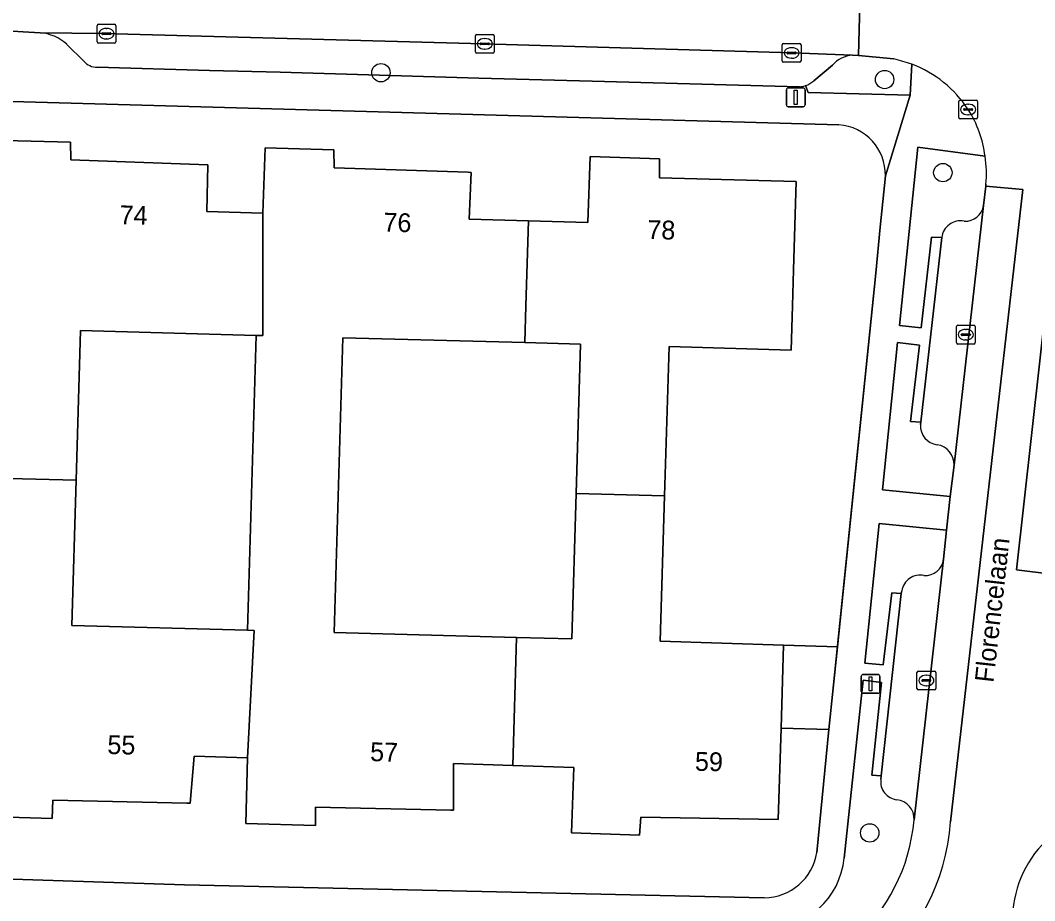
# Model space of a CAD drawing. Extents: x 162082 to 163401, y 388089 to 388636.
# Drawn here: x 162675.5 to 162729.5, y 388468.3 to 388515.2 of the extents above; entities that cross this region are included whole.
import ezdxf

# ---------------------------------------------------------------- set-up
doc = ezdxf.new("R2010")
doc.units = 0
for name, color, linetype in [('IMGEO_Boom', 7, 'Continuous'), ('IMGEO_Erf', 7, 'Continuous'), ('IMGEO_Groenvoorziening', 7, 'Continuous'), ('IMGEO_Kolk', 7, 'Continuous'), ('IMGEO_Lichtmast', 7, 'Continuous'), ('IMGEO_Muur', 7, 'Continuous'), ('IMGEO_Openbare_ruimte_label', 7, 'Continuous'), ('IMGEO_Pand', 7, 'Continuous'), ('IMGEO_Pand_nummerreeks', 7, 'Continuous'), ('IMGEO_Parkeervlak_open', 7, 'Continuous'), ('IMGEO_Rijbaan_lokaal_gesloten', 7, 'Continuous'), ('IMGEO_Rijbaan_lokaal_open', 7, 'Continuous'), ('IMGEO_Voetpad_open', 7, 'Continuous')]:
    doc.layers.add(name, color=color, linetype=linetype)

msp = doc.modelspace()

# ---------------------------------------------------------------- linework, layer by layer
at = {"layer": 'IMGEO_Boom'}
for centre in [(162694.656, 388512.408), (162721.466, 388512.043), (162724.565, 388507.085), (162720.675, 388471.937)]:
    msp.add_circle(centre, 0.489, dxfattribs=at)
at = {"layer": 'IMGEO_Erf'}
for points in [[(162719.033, 388509.629), (162665.584, 388511.139)], [(162674.646, 388508.794), (162678.142, 388508.701), (162678.149, 388507.764), (162685.449, 388507.493), (162685.384, 388505.013), (162688.376, 388504.925), (162688.498, 388508.4), (162692.16, 388508.303), (162692.163, 388507.343), (162699.297, 388507.106), (162699.452, 388507.101), (162699.352, 388504.607), (162702.511, 388504.517), (162705.662, 388504.428), (162705.793, 388507.94), (162709.493, 388507.816), (162709.484, 388506.815), (162716.762, 388506.62), (162716.619, 388501.92), (162716.561, 388500), (162716.489, 388497.633), (162709.993, 388497.831), (162709.752, 388489.889), (162709.516, 388482.137), (162716.086, 388481.937), (162718.953, 388481.85), (162720.826, 388500)], [(162720.826, 388500), (162721.005, 388501.733), (162721.231, 388504.19), (162721.505, 388506.911)], [(162717.859, 388470.902), (162718.498, 388477.44), (162715.952, 388477.517), (162715.804, 388472.643), (162708.484, 388472.778), (162708.421, 388471.816), (162704.797, 388471.945), (162704.917, 388475.425)], [(162704.917, 388475.425), (162701.679, 388475.533), (162698.522, 388475.638), (162698.521, 388473.143), (162698.385, 388473.146), (162691.172, 388473.301), (162691.167, 388472.332), (162687.472, 388472.435), (162687.56, 388475.928), (162684.71, 388476.016), (162684.508, 388473.512), (162684.322, 388473.516), (162677.204, 388473.687), (162677.168, 388472.711), (162673.628, 388472.817)], [(162618.648, 388471.136), (162668.046, 388469.711), (162684.212, 388469.173), (162715.058, 388468.484)]]:
    msp.add_lwpolyline(points, dxfattribs=at)
for points in [[(162678.204, 388482.981), (162687.555, 388482.729), (162688.025, 388498.424), (162678.668, 388498.677), (162678.432, 388490.706)], [(162701.868, 388482.343), (162704.823, 388482.263), (162705.049, 388490.008), (162705.28, 388497.958), (162702.315, 388498.038), (162692.624, 388498.3), (162692.167, 388482.605)]]:
    msp.add_lwpolyline(points, close=True, dxfattribs=at)
for centre, radius, start, end in [((162718.848, 388506.977), 2.658, 358.5699, 86.0026), ((162715.037, 388471.34), 2.856, 270.4261, 351.1795)]:
    msp.add_arc(centre, radius, start, end, dxfattribs=at)
at = {"layer": 'IMGEO_Groenvoorziening'}
for points in [[(162721.961, 388513.136), (162720.079, 388513.33), (162719.763, 388513.342)], [(162717.254, 388511.718), (162717.399, 388511.356), (162722.826, 388511.207), (162722.914, 388512.857)], [(162718.687, 388512.806), (162717.694, 388511.979)], [(162726.812, 388507.956), (162723.233, 388508.447), (162722.262, 388498.946), (162723.407, 388498.816), (162723.956, 388503.653), (162724.504, 388503.629)], [(162726.731, 388505.337), (162726.846, 388506.359)], [(162726.846, 388506.359), (162726.859, 388506.471)], [(162723.394, 388493.794), (162722.844, 388493.839), (162723.315, 388497.908), (162722.156, 388498.046), (162721.36, 388490.207), (162724.955, 388489.853), (162725.161, 388491.517)], [(162723.37, 388493.671), (162723.394, 388493.794)], [(162724.755, 388488.061), (162721.177, 388488.408), (162720.409, 388480.977), (162721.391, 388480.881), (162721.845, 388484.72), (162722.351, 388484.679), (162722.384, 388484.824)], [(162724.604, 388486.508), (162724.755, 388488.061)], [(162721.262, 388474.793), (162721.275, 388474.976), (162720.783, 388475.005), (162721.3, 388479.952), (162720.329, 388480.074), (162719.306, 388470.592)]]:
    msp.add_lwpolyline(points, dxfattribs=at)
for centre, radius, start, end in [((162719.886, 388511.747), 1.6, 94.4179, 138.5417), ((162719.98, 388504.601), 8.762, 70.4338, 76.9304), ((162716.885, 388512.842), 1.183, 288.187, 313.1643), ((162721.365, 388507.04), 5.523, 354.0832, 9.5424), ((162725.764, 388505.481), 0.978, 266.2082, 351.5434), ((162725.507, 388503.514), 1.01, 79.046, 173.4409), ((162724.378, 388493.608), 1.01, 176.4126, 263.8189), ((162724.089, 388491.547), 1.072, 358.4011, 80.344), ((162723.609, 388486.635), 1.003, 267.2512, 352.7371), ((162723.354, 388484.674), 0.982, 77.8228, 171.1819), ((162722.226, 388474.669), 0.971, 172.6897, 263.5829), ((162722.01, 388472.686), 1.023, 357.069, 84.0012), ((162713.444, 388473.436), 9.621, 267.641, 355.2166), ((162715.253, 388470.947), 4.068, 268.7115, 354.9935)]:
    msp.add_arc(centre, radius, start, end, dxfattribs=at)
at = {"layer": 'IMGEO_Kolk'}
for p, q in [((162679.55, 388514.058), (162679.55, 388514.91)), ((162679.625, 388514.984), (162680.477, 388514.984)), ((162680.038, 388514.764), (162680.063, 388514.764)), ((162680.551, 388514.91), (162680.551, 388514.058)), ((162679.809, 388514.478), (162679.809, 388514.49)), ((162680.247, 388514.441), (162679.849, 388514.441)), ((162679.852, 388514.527), (162680.25, 388514.527)), ((162680.061, 388514.204), (162680.036, 388514.204)), ((162680.293, 388514.49), (162680.293, 388514.478)), ((162699.685, 388513.517), (162699.685, 388514.369)), ((162699.76, 388514.443), (162700.612, 388514.443)), ((162700.173, 388514.223), (162700.198, 388514.223)), ((162700.686, 388514.369), (162700.686, 388513.517)), ((162680.477, 388513.984), (162679.625, 388513.984)), ((162699.944, 388513.937), (162699.944, 388513.949)), ((162700.382, 388513.9), (162699.984, 388513.9)), ((162699.987, 388513.986), (162700.385, 388513.986)), ((162700.196, 388513.663), (162700.171, 388513.663)), ((162700.428, 388513.949), (162700.428, 388513.937)), ((162716.016, 388513.033), (162716.016, 388513.885)), ((162716.091, 388513.959), (162716.943, 388513.959)), ((162716.504, 388513.739), (162716.529, 388513.739)), ((162717.017, 388513.885), (162717.017, 388513.033)), ((162700.612, 388513.443), (162699.76, 388513.443)), ((162716.275, 388513.453), (162716.275, 388513.465)), ((162716.713, 388513.416), (162716.315, 388513.416)), ((162716.318, 388513.502), (162716.716, 388513.502)), ((162716.527, 388513.179), (162716.502, 388513.179)), ((162716.759, 388513.465), (162716.759, 388513.453)), ((162716.943, 388512.959), (162716.091, 388512.959)), ((162725.411, 388510.021), (162725.411, 388510.873)), ((162725.486, 388510.947), (162726.338, 388510.947)), ((162726.412, 388510.873), (162726.412, 388510.021)), ((162725.67, 388510.441), (162725.67, 388510.453)), ((162726.108, 388510.404), (162725.71, 388510.404)), ((162725.713, 388510.49), (162726.111, 388510.49)), ((162725.899, 388510.727), (162725.924, 388510.727)), ((162726.154, 388510.453), (162726.154, 388510.441)), ((162726.338, 388509.947), (162725.486, 388509.947)), ((162725.922, 388510.167), (162725.897, 388510.167)), ((162725.363, 388498.961), (162726.215, 388498.961)), ((162725.288, 388498.035), (162725.288, 388498.887)), ((162725.547, 388498.455), (162725.547, 388498.467)), ((162725.985, 388498.418), (162725.587, 388498.418)), ((162725.59, 388498.504), (162725.988, 388498.504)), ((162725.776, 388498.741), (162725.801, 388498.741)), ((162726.031, 388498.467), (162726.031, 388498.455)), ((162726.289, 388498.887), (162726.289, 388498.035)), ((162726.215, 388497.961), (162725.363, 388497.961)), ((162725.799, 388498.181), (162725.774, 388498.181)), ((162723.188, 388479.626), (162723.188, 388480.478)), ((162723.263, 388480.552), (162724.115, 388480.552)), ((162723.447, 388480.046), (162723.447, 388480.058)), ((162723.49, 388480.095), (162723.888, 388480.095)), ((162723.676, 388480.332), (162723.701, 388480.332)), ((162723.931, 388480.058), (162723.931, 388480.046)), ((162724.189, 388480.478), (162724.189, 388479.626)), ((162724.115, 388479.552), (162723.263, 388479.552)), ((162723.885, 388480.009), (162723.487, 388480.009)), ((162723.699, 388479.772), (162723.674, 388479.772))]:
    msp.add_line(p, q, dxfattribs=at)
for points in [[(162679.55, 388514.058), (162679.55, 388514.91)], [(162679.625, 388514.984), (162680.477, 388514.984)], [(162680.551, 388514.91), (162680.551, 388514.058)], [(162699.685, 388513.517), (162699.685, 388514.369)], [(162699.76, 388514.443), (162700.612, 388514.443)], [(162700.686, 388514.369), (162700.686, 388513.517)], [(162680.477, 388513.984), (162679.625, 388513.984)], [(162716.016, 388513.033), (162716.016, 388513.885)], [(162716.091, 388513.959), (162716.943, 388513.959)], [(162717.017, 388513.885), (162717.017, 388513.033)], [(162700.612, 388513.443), (162699.76, 388513.443)], [(162716.943, 388512.959), (162716.091, 388512.959)], [(162725.411, 388510.021), (162725.411, 388510.873)], [(162725.486, 388510.947), (162726.338, 388510.947)], [(162726.412, 388510.873), (162726.412, 388510.021)], [(162726.338, 388509.947), (162725.486, 388509.947)], [(162725.363, 388498.961), (162726.215, 388498.961)], [(162725.288, 388498.035), (162725.288, 388498.887)], [(162726.289, 388498.887), (162726.289, 388498.035)], [(162726.215, 388497.961), (162725.363, 388497.961)], [(162723.188, 388479.626), (162723.188, 388480.478)], [(162723.263, 388480.552), (162724.115, 388480.552)], [(162724.189, 388480.478), (162724.189, 388479.626)], [(162724.115, 388479.552), (162723.263, 388479.552)]]:
    msp.add_lwpolyline(points, dxfattribs=at)
for centre, radius, start, end in [((162679.627, 388514.908), 0.0765, 91.552, 178.448), ((162679.627, 388514.908), 0.0765, 91.552, 178.448), ((162680.475, 388514.908), 0.0765, 1.552, 88.448), ((162680.475, 388514.908), 0.0765, 1.552, 88.448), ((162679.627, 388514.06), 0.0765, 181.552, 268.448), ((162679.627, 388514.06), 0.0765, 181.552, 268.448), ((162679.849, 388514.487), 0.0403, 85.8775, 175.7526), ((162679.846, 388514.477), 0.0366, 178.938, 274.7102), ((162680.25, 388514.484), 0.043, 264.8664, 352.4533), ((162680.254, 388514.489), 0.0386, 1.7309, 96.639), ((162680.475, 388514.06), 0.0765, 271.552, 358.448), ((162680.475, 388514.06), 0.0765, 271.552, 358.448), ((162699.762, 388514.367), 0.0765, 91.552, 178.448), ((162699.762, 388514.367), 0.0765, 91.552, 178.448), ((162700.61, 388514.367), 0.0765, 1.552, 88.448), ((162700.61, 388514.367), 0.0765, 1.552, 88.448), ((162699.762, 388513.519), 0.0765, 181.552, 268.448), ((162699.762, 388513.519), 0.0765, 181.552, 268.448), ((162699.984, 388513.946), 0.0403, 85.8775, 175.7526), ((162699.981, 388513.936), 0.0366, 178.938, 274.7102), ((162700.385, 388513.943), 0.043, 264.8664, 352.4533), ((162700.389, 388513.948), 0.0386, 1.7309, 96.639), ((162700.61, 388513.519), 0.0765, 271.552, 358.448), ((162700.61, 388513.519), 0.0765, 271.552, 358.448), ((162716.093, 388513.883), 0.0765, 91.552, 178.448), ((162716.093, 388513.883), 0.0765, 91.552, 178.448), ((162716.941, 388513.883), 0.0765, 1.552, 88.448), ((162716.941, 388513.883), 0.0765, 1.552, 88.448), ((162716.093, 388513.035), 0.0765, 181.552, 268.448), ((162716.093, 388513.035), 0.0765, 181.552, 268.448), ((162716.315, 388513.462), 0.0403, 85.8775, 175.7526), ((162716.312, 388513.452), 0.0366, 178.938, 274.7102), ((162716.716, 388513.459), 0.043, 264.8664, 352.4533), ((162716.72, 388513.464), 0.0386, 1.7309, 96.639), ((162716.941, 388513.035), 0.0765, 271.552, 358.448), ((162716.941, 388513.035), 0.0765, 271.552, 358.448), ((162725.488, 388510.871), 0.0765, 91.552, 178.448), ((162725.488, 388510.871), 0.0765, 91.552, 178.448), ((162726.336, 388510.871), 0.0765, 1.552, 88.448), ((162726.336, 388510.871), 0.0765, 1.552, 88.448), ((162725.71, 388510.45), 0.0403, 85.8775, 175.7526), ((162725.707, 388510.44), 0.0366, 178.938, 274.7102), ((162726.111, 388510.447), 0.043, 264.8664, 352.4533), ((162726.115, 388510.452), 0.0386, 1.7309, 96.639), ((162725.488, 388510.023), 0.0765, 181.552, 268.448), ((162725.488, 388510.023), 0.0765, 181.552, 268.448), ((162726.336, 388510.023), 0.0765, 271.552, 358.448), ((162726.336, 388510.023), 0.0765, 271.552, 358.448), ((162725.365, 388498.885), 0.0765, 91.552, 178.448), ((162725.365, 388498.885), 0.0765, 91.552, 178.448), ((162726.213, 388498.885), 0.0765, 1.552, 88.448), ((162726.213, 388498.885), 0.0765, 1.552, 88.448), ((162725.587, 388498.464), 0.0403, 85.8775, 175.7526), ((162725.584, 388498.454), 0.0366, 178.938, 274.7102), ((162725.988, 388498.461), 0.043, 264.8664, 352.4533), ((162725.992, 388498.466), 0.0386, 1.7309, 96.639), ((162725.365, 388498.037), 0.0765, 181.552, 268.448), ((162725.365, 388498.037), 0.0765, 181.552, 268.448), ((162726.213, 388498.037), 0.0765, 271.552, 358.448), ((162726.213, 388498.037), 0.0765, 271.552, 358.448), ((162723.265, 388480.476), 0.0765, 91.552, 178.448), ((162723.265, 388480.476), 0.0765, 91.552, 178.448), ((162723.487, 388480.055), 0.0403, 85.8775, 175.7526), ((162723.484, 388480.045), 0.0366, 178.938, 274.7102), ((162723.888, 388480.052), 0.043, 264.8664, 352.4533), ((162723.892, 388480.057), 0.0386, 1.7309, 96.639), ((162724.113, 388480.476), 0.0765, 1.552, 88.448), ((162724.113, 388480.476), 0.0765, 1.552, 88.448), ((162723.265, 388479.628), 0.0765, 181.552, 268.448), ((162723.265, 388479.628), 0.0765, 181.552, 268.448), ((162724.113, 388479.628), 0.0765, 271.552, 358.448), ((162724.113, 388479.628), 0.0765, 271.552, 358.448)]:
    msp.add_arc(centre, radius, start, end, dxfattribs=at)
for centre, major_axis, ratio, start_param, end_param in [((162680.037, 388514.484), (-0.387, 0.002), 0.722429, 4.712389, 7.853982), ((162680.062, 388514.484), (-0.39, 0.002), 0.717154, 1.570796, 4.712389), ((162700.172, 388513.943), (-0.387, 0.002), 0.722429, 4.712389, 7.853982), ((162700.197, 388513.943), (-0.39, 0.002), 0.717154, 1.570796, 4.712389), ((162716.503, 388513.459), (-0.387, 0.002), 0.722429, 4.712389, 7.853982), ((162716.528, 388513.459), (-0.39, 0.002), 0.717154, 1.570796, 4.712389), ((162725.898, 388510.447), (-0.387, 0.002), 0.722429, 4.712389, 7.853982), ((162725.923, 388510.447), (-0.39, 0.002), 0.717154, 1.570796, 4.712389), ((162725.775, 388498.461), (-0.387, 0.002), 0.722429, 4.712389, 7.853982), ((162725.8, 388498.461), (-0.39, 0.002), 0.717154, 1.570796, 4.712389), ((162723.675, 388480.052), (-0.387, 0.002), 0.722429, 4.712389, 7.853982), ((162723.7, 388480.052), (-0.39, 0.002), 0.717154, 1.570796, 4.712389)]:
    msp.add_ellipse(centre, major_axis=major_axis, ratio=ratio, start_param=start_param, end_param=end_param, dxfattribs=at)
at = {"layer": 'IMGEO_Lichtmast'}
for p, q in [((162716.24, 388510.695), (162716.24, 388511.495)), ((162716.24, 388511.495), (162716.24, 388510.695)), ((162716.34, 388511.595), (162717.13, 388511.595)), ((162717.13, 388511.595), (162716.34, 388511.595)), ((162717.23, 388511.495), (162717.23, 388510.695)), ((162717.23, 388510.695), (162717.23, 388511.495)), ((162717.13, 388510.595), (162716.34, 388510.595)), ((162716.34, 388510.595), (162717.13, 388510.595)), ((162720.22, 388479.469), (162720.22, 388480.269)), ((162720.22, 388480.269), (162720.22, 388479.469)), ((162720.32, 388480.369), (162721.11, 388480.369)), ((162721.11, 388480.369), (162720.32, 388480.369)), ((162721.21, 388480.269), (162721.21, 388479.469)), ((162721.21, 388479.469), (162721.21, 388480.269)), ((162721.11, 388479.369), (162720.32, 388479.369)), ((162720.32, 388479.369), (162721.11, 388479.369))]:
    msp.add_line(p, q, dxfattribs=at)
for points in [[(162716.66, 388511.47), (162716.81, 388511.47), (162716.81, 388510.72), (162716.66, 388510.72), (162716.66, 388511.47)], [(162720.64, 388480.244), (162720.79, 388480.244), (162720.79, 388479.494), (162720.64, 388479.494), (162720.64, 388480.244)]]:
    msp.add_lwpolyline(points, dxfattribs=at)
for centre, start, end in [((162716.34, 388511.495), 90, 180), ((162716.34, 388511.495), 90, 180), ((162717.13, 388511.495), 0, 90), ((162717.13, 388511.495), 360, 90), ((162716.34, 388510.695), 180, 270), ((162716.34, 388510.695), 180, 270), ((162717.13, 388510.695), 270, 0), ((162717.13, 388510.695), 270, 0), ((162720.32, 388480.269), 90, 180), ((162720.32, 388480.269), 90, 180), ((162721.11, 388480.269), 0, 90), ((162721.11, 388480.269), 360, 90), ((162720.32, 388479.469), 180, 270), ((162720.32, 388479.469), 180, 270), ((162721.11, 388479.469), 270, 0), ((162721.11, 388479.469), 270, 0)]:
    msp.add_arc(centre, 0.1, start, end, dxfattribs=at)
at = {"layer": 'IMGEO_Muur'}
msp.add_lwpolyline([(162718.494, 388477.4), (162721.005, 388501.733)], dxfattribs=at)
at = {"layer": 'IMGEO_Pand'}
for points in [[(162674.646, 388508.794), (162674.396, 388500), (162674.135, 388490.821), (162678.432, 388490.706), (162678.668, 388498.677), (162688.025, 388498.424), (162688.365, 388498.415), (162688.367, 388500), (162688.376, 388504.925), (162685.384, 388505.013), (162685.449, 388507.493), (162678.149, 388507.764), (162678.142, 388508.701)], [(162701.679, 388475.533), (162701.868, 388482.343), (162692.167, 388482.605), (162692.624, 388498.3), (162702.315, 388498.038), (162702.374, 388500), (162702.511, 388504.517), (162699.352, 388504.607), (162699.452, 388507.101), (162699.297, 388507.106), (162692.163, 388507.343), (162692.16, 388508.303), (162688.498, 388508.4), (162688.376, 388504.925), (162688.367, 388500), (162688.365, 388498.415), (162688.025, 388498.424), (162687.555, 388482.729), (162687.91, 388482.719), (162687.56, 388475.928), (162687.472, 388472.435), (162691.167, 388472.332), (162691.172, 388473.301), (162698.385, 388473.146), (162698.521, 388473.143), (162698.522, 388475.638)], [(162705.049, 388490.008), (162709.752, 388489.889), (162709.993, 388497.831), (162716.489, 388497.633), (162716.561, 388500), (162716.619, 388501.92), (162716.762, 388506.62), (162709.484, 388506.815), (162709.493, 388507.816), (162705.793, 388507.94), (162705.662, 388504.428), (162702.511, 388504.517), (162702.374, 388500), (162702.315, 388498.038), (162705.28, 388497.958)], [(162687.56, 388475.928), (162687.91, 388482.719), (162687.555, 388482.729), (162678.204, 388482.981), (162678.432, 388490.706), (162674.135, 388490.821), (162673.628, 388472.817), (162677.168, 388472.711), (162677.204, 388473.687), (162684.322, 388473.516), (162684.508, 388473.512), (162684.71, 388476.016)], [(162716.086, 388481.937), (162709.516, 388482.137), (162709.752, 388489.889), (162705.049, 388490.008), (162704.823, 388482.263), (162701.868, 388482.343), (162701.679, 388475.533), (162704.917, 388475.425), (162704.797, 388471.945), (162708.421, 388471.816), (162708.484, 388472.778), (162715.804, 388472.643), (162715.952, 388477.517)], [(162718.953, 388481.85), (162716.086, 388481.937), (162715.952, 388477.517), (162718.498, 388477.44)]]:
    msp.add_lwpolyline(points, close=True, dxfattribs=at)
at = {"layer": 'IMGEO_Parkeervlak_open'}
for points in [[(162719.763, 388513.342), (162716.541, 388513.459), (162700.092, 388513.947), (162679.901, 388514.489), (162676.519, 388514.529)], [(162677.935, 388513.916), (162678.84, 388513.027)], [(162679.564, 388512.699), (162685.537, 388512.524), (162689.291, 388512.438), (162699.863, 388512.119), (162705.906, 388511.956), (162716.929, 388511.658)], [(162717.694, 388511.979), (162718.687, 388512.806)], [(162725.161, 388491.517), (162726.731, 388505.337)], [(162724.504, 388503.629), (162723.394, 388493.794), (162723.37, 388493.671)], [(162723.032, 388472.634), (162724.604, 388486.508)], [(162722.384, 388484.824), (162722.351, 388484.679), (162721.275, 388474.976), (162721.262, 388474.793)]]:
    msp.add_lwpolyline(points, dxfattribs=at)
for centre, radius, start, end in [((162676.346, 388512.187), 2.349, 47.4156, 85.7679), ((162679.55, 388513.63), 0.931, 220.368, 270.8872), ((162719.886, 388511.747), 1.6, 94.4179, 138.5417), ((162716.885, 388512.842), 1.183, 288.187, 313.1643), ((162716.873, 388512.874), 1.217, 272.6559, 288.2639), ((162725.764, 388505.481), 0.978, 266.2082, 351.5434), ((162725.507, 388503.514), 1.01, 79.046, 173.4409), ((162724.378, 388493.608), 1.01, 176.4126, 263.8189), ((162724.089, 388491.547), 1.072, 358.4011, 80.344), ((162723.609, 388486.635), 1.003, 267.2512, 352.7371), ((162723.354, 388484.674), 0.982, 77.8228, 171.1819), ((162722.226, 388474.669), 0.971, 172.6897, 263.5829), ((162722.01, 388472.686), 1.023, 357.069, 84.0012)]:
    msp.add_arc(centre, radius, start, end, dxfattribs=at)
at = {"layer": 'IMGEO_Rijbaan_lokaal_gesloten'}
msp.add_lwpolyline([(162732.479, 388504.706), (162732.894, 388508.771), (162738.143, 388554.92), (162736.204, 388555.092), (162728.485, 388485.946), (162730.347, 388485.702), (162730.675, 388488.87), (162730.922, 388491.017)], close=True, dxfattribs=at)
msp.add_lwpolyline([(162724.977, 388472.525), (162728.813, 388506.183), (162726.846, 388506.359), (162726.731, 388505.337), (162725.161, 388491.517), (162724.955, 388489.853), (162724.755, 388488.061), (162724.604, 388486.508), (162723.032, 388472.634)], dxfattribs=at)
for centre, radius, start, end in [((162713.38, 388473.388), 11.629, 262.2681, 355.7447), ((162713.444, 388473.436), 9.621, 267.641, 355.2166)]:
    msp.add_arc(centre, radius, start, end, dxfattribs=at)
at = {"layer": 'IMGEO_Rijbaan_lokaal_open'}
for points in [[(162730.347, 388485.702), (162728.485, 388485.946), (162736.204, 388555.092), (162738.143, 388554.92)], [(162674.422, 388514.656), (162676.519, 388514.529), (162679.901, 388514.489), (162700.092, 388513.947), (162716.541, 388513.459), (162719.763, 388513.342), (162720.079, 388513.33), (162720.201, 388518.156), (162711.159, 388518.581), (162706.086, 388518.733), (162702.324, 388518.84), (162700.174, 388518.915), (162690.291, 388519.2), (162686.528, 388519.292), (162679.349, 388519.455), (162679.15, 388519.51)], [(162723.349, 388518.083), (162722.357, 388518.135), (162720.201, 388518.156), (162720.079, 388513.33), (162721.961, 388513.136)], [(162726.859, 388506.471), (162726.846, 388506.359), (162728.813, 388506.183), (162724.977, 388472.525)]]:
    msp.add_lwpolyline(points, dxfattribs=at)
for centre, radius, start, end in [((162719.98, 388504.601), 8.762, 70.4338, 76.9304), ((162720.751, 388507.097), 6.153, 32.9899, 69.4206), ((162720.869, 388507.217), 5.989, 7.0901, 32.6396), ((162721.365, 388507.04), 5.523, 354.0832, 9.5424), ((162734.242, 388467.27), 5.974, 83.4797, 174.6702), ((162713.38, 388473.388), 11.629, 262.2681, 355.7447)]:
    msp.add_arc(centre, radius, start, end, dxfattribs=at)
at = {"layer": 'IMGEO_Voetpad_open'}
for points in [[(162666.26, 388520.773), (162665.779, 388520.484), (162665.584, 388511.139), (162719.033, 388509.629)], [(162676.519, 388514.529), (162674.422, 388514.656), (162674.346, 388513.553)], [(162678.84, 388513.027), (162677.935, 388513.916)], [(162716.929, 388511.658), (162705.906, 388511.956), (162699.863, 388512.119), (162689.291, 388512.438), (162685.537, 388512.524), (162679.564, 388512.699)], [(162722.914, 388512.857), (162722.826, 388511.207), (162721.505, 388506.911), (162721.231, 388504.19), (162721.005, 388501.733), (162720.826, 388500), (162718.953, 388481.85), (162718.498, 388477.44), (162717.859, 388470.902)], [(162722.826, 388511.207), (162717.399, 388511.356), (162717.254, 388511.718)], [(162721.505, 388506.911), (162722.826, 388511.207)], [(162719.306, 388470.592), (162720.329, 388480.074), (162721.3, 388479.952), (162720.783, 388475.005), (162721.275, 388474.976), (162722.351, 388484.679), (162721.845, 388484.72), (162721.391, 388480.881), (162720.409, 388480.977), (162721.177, 388488.408), (162724.755, 388488.061), (162724.955, 388489.853), (162721.36, 388490.207), (162722.156, 388498.046), (162723.315, 388497.908), (162722.844, 388493.839), (162723.394, 388493.794), (162724.504, 388503.629), (162723.956, 388503.653), (162723.407, 388498.816), (162722.262, 388498.946), (162723.233, 388508.447), (162726.812, 388507.956)], [(162715.058, 388468.484), (162684.212, 388469.173), (162668.046, 388469.711)]]:
    msp.add_lwpolyline(points, dxfattribs=at)
for centre, radius, start, end in [((162676.346, 388512.187), 2.349, 47.4156, 85.7679), ((162679.55, 388513.63), 0.931, 220.368, 270.8872), ((162720.751, 388507.097), 6.153, 32.9899, 69.4206), ((162716.873, 388512.874), 1.217, 272.6559, 288.2639), ((162720.869, 388507.217), 5.989, 7.0901, 32.6396), ((162718.848, 388506.977), 2.658, 358.5699, 86.0026), ((162734.242, 388467.27), 5.974, 83.4797, 174.6702), ((162715.037, 388471.34), 2.856, 270.4261, 351.1795), ((162715.253, 388470.947), 4.068, 268.7115, 354.9935)]:
    msp.add_arc(centre, radius, start, end, dxfattribs=at)

# ---------------------------------------------------------------- texts
at = {"layer": 'IMGEO_Openbare_ruimte_label'}
msp.add_text('Florencelaan', height=1, rotation=83.5713, dxfattribs=at).set_placement((162727.255, 388479.909))
at = {"layer": 'IMGEO_Pand_nummerreeks'}
for s, rotation, p in [('74', 358.3981, (162680.738, 388504.346)), ('76', 358.3981, (162694.78, 388503.953)), ('78', 358.3981, (162708.826, 388503.56)), ('55', 358.6275, (162680.09, 388476.138)), ('57', 358.7684, (162694.075, 388475.759)), ('59', 358.9458, (162711.364, 388475.245))]:
    msp.add_text(s, height=1, rotation=rotation, dxfattribs=at).set_placement(p)

doc.saveas('drawing.dxf')
